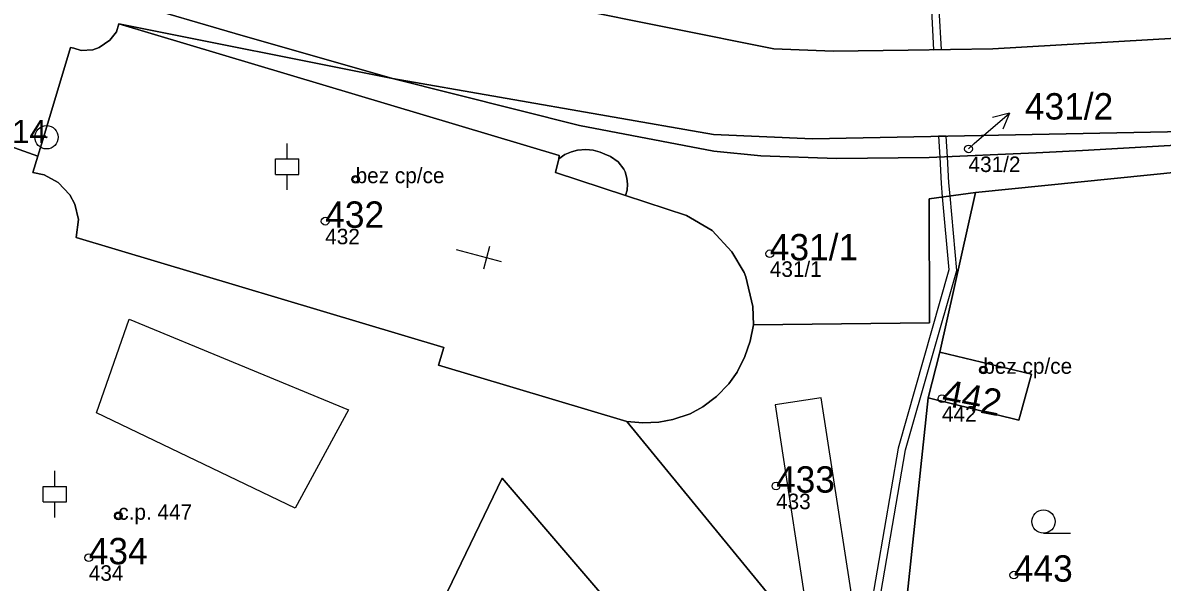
# Model space of a CAD drawing. Extents: x -878211 to -870363, y -1058464 to -1052522.
# Drawn here: x -874347.7 to -874274.3, y -1056266.2 to -1056230.1 of the extents above; entities that cross this region are included whole.
import ezdxf

# ---------------------------------------------------------------- set-up
doc = ezdxf.new("R2010")
doc.units = 0
for name, color, linetype in [('Definiční body', 7, 'Continuous'), ('Hranice parcel', 7, 'Continuous'), ('Parcelní čísla', 7, 'Continuous'), ('Polygon budovy', 7, 'Continuous'), ('Polygon parcely', 7, 'Continuous'), ('Pop  PČ popisy', 7, 'Continuous'), ('Vnitřní kresba', 7, 'Continuous'), ('Věcná břemena k části', 7, 'Continuous'), ('Značky bodu BP', 7, 'Continuous'), ('Značky budov', 7, 'Continuous'), ('Značky kultur', 7, 'Continuous')]:
    doc.layers.add(name, color=color, linetype=linetype)

msp = doc.modelspace()

# ---------------------------------------------------------------- linework, layer by layer
at = {"layer": 'Definiční body'}
for centre in [(-874286.76, -1056238.20994), (-874326.24, -1056240.16994), (-874328.2, -1056242.86994), (-874299.56, -1056244.96994), (-874285.81, -1056252.45994), (-874288.47, -1056254.30994), (-874299.16, -1056259.94994), (-874341.53, -1056261.86994), (-874343.43, -1056264.56994), (-874283.84, -1056265.68994)]:
    msp.add_circle(centre, 0.25, dxfattribs=at)
at = {"layer": 'Hranice parcel'}
for p, q in [((-874323.86, -1056233.66), (-874341.49, -1056230.14)), ((-874346.3, -1056239.89), (-874345.4, -1056240.37)), ((-874268.45, -1056239.22), (-874286.31, -1056241.01)), ((-874288.61, -1056251.31), (-874286.31, -1056241.01)), ((-874344.32, -1056241.77), (-874344.1, -1056242.76)), ((-874289.36, -1056254.25), (-874288.61, -1056251.31))]:
    msp.add_line(p, q, dxfattribs=at)
for points in [[(-874381.63, -1056222.09), (-874375.91, -1056222.24), (-874372.52, -1056221.85), (-874370.64, -1056221.63), (-874366.12, -1056221.55), (-874362.98, -1056222.19), (-874358.07, -1056223.68), (-874350.94, -1056225.82), (-874344.13, -1056227.82), (-874340.76, -1056228.8), (-874333.99, -1056230.76), (-874323.86, -1056233.66)], [(-874138.73, -1056245.44), (-874195.46, -1056234.16), (-874216.86, -1056231.45), (-874226.76, -1056230.39), (-874231.06, -1056230.07), (-874249.04, -1056229.65), (-874285.19, -1056231.75), (-874290.65, -1056231.84), (-874295.48, -1056231.91), (-874299.31, -1056231.75), (-874319.2, -1056227.74)], [(-874341.49, -1056230.14), (-874341.64, -1056230.65), (-874342.08, -1056231.2), (-874342.76, -1056231.68), (-874343.17, -1056231.81), (-874343.92, -1056231.86), (-874344.4, -1056231.72), (-874344.61, -1056231.66), (-874345.03, -1056233.1), (-874346.48, -1056237.9), (-874346.72, -1056238.67)], [(-874300.61, -1056249.55), (-874300.65, -1056248.38), (-874301.1, -1056246.45), (-874301.22, -1056246.17), (-874302.01, -1056244.85), (-874303.28, -1056243.47), (-874304.93, -1056242.51), (-874308.85, -1056241.22), (-874308.76, -1056240.88), (-874308.72, -1056240.49), (-874308.77, -1056240.09), (-874308.88, -1056239.69), (-874308.96, -1056239.52), (-874309.33, -1056239.05), (-874309.82, -1056238.69), (-874310.19, -1056238.54), (-874310.49, -1056238.41), (-874310.94, -1056238.29), (-874311.41, -1056238.24), (-874311.95, -1056238.29), (-874312.34, -1056238.39), (-874312.77, -1056238.58), (-874313.16, -1056238.84), (-874313.12, -1056238.63), (-874341.49, -1056230.14)], [(-874323.86, -1056233.66), (-874311.83, -1056236.7), (-874303.17, -1056238.36), (-874300.14, -1056238.65), (-874295.27, -1056238.83), (-874289.3, -1056238.77), (-874282.41, -1056238.47), (-874279.43, -1056238.31), (-874268.52, -1056237.68), (-874259.65, -1056237.18), (-874250.02, -1056236.74)], [(-874323.86, -1056233.66), (-874303.18, -1056237.27), (-874296.81, -1056237.55), (-874249.99, -1056236.64)], [(-874346.72, -1056238.67), (-874350.27, -1056237.4), (-874351.01, -1056239.87), (-874364.33, -1056234.3), (-874366.87, -1056236.52), (-874367.83, -1056237.12)], [(-874346.72, -1056238.67), (-874347.04, -1056239.72), (-874346.3, -1056239.89)], [(-874345.4, -1056240.37), (-874344.64, -1056241.16), (-874344.32, -1056241.77)], [(-874286.31, -1056241.01), (-874289.29, -1056241.43), (-874289.27, -1056249.43), (-874300.61, -1056249.55)], [(-874344.1, -1056242.76), (-874344.24, -1056243.93), (-874320.55, -1056251.02), (-874320.9, -1056252.16), (-874308.78, -1056255.79)], [(-874308.78, -1056255.79), (-874307.75, -1056255.88), (-874306.72, -1056255.83), (-874305.8, -1056255.66), (-874304.7, -1056255.29), (-874303.88, -1056254.84), (-874302.99, -1056254.18), (-874302.2, -1056253.36), (-874301.66, -1056252.6), (-874301.16, -1056251.6), (-874300.82, -1056250.61), (-874300.61, -1056249.55)], [(-874288.61, -1056251.31), (-874282.7, -1056252.74), (-874283.52, -1056255.71), (-874289.36, -1056254.25)], [(-874276.73, -1056293.45), (-874289.5, -1056277.42), (-874291.34, -1056272.88), (-874289.36, -1056254.25)], [(-874308.78, -1056255.79), (-874296.84, -1056270.35), (-874298.04, -1056271.46)], [(-874327.88, -1056285.85), (-874324.27, -1056278.68), (-874322.87, -1056275.88), (-874324.4, -1056275.21), (-874316.8, -1056259.44), (-874302.69, -1056275.93), (-874298.04, -1056271.46)]]:
    msp.add_lwpolyline(points, dxfattribs=at)
at = {"layer": 'Polygon budovy'}
for points in [[(-874341.49, -1056230.14), (-874341.64, -1056230.65), (-874342.08, -1056231.2), (-874342.76, -1056231.68), (-874343.17, -1056231.81), (-874343.92, -1056231.86), (-874344.4, -1056231.72), (-874344.61, -1056231.66), (-874345.03, -1056233.1), (-874346.48, -1056237.9), (-874346.72, -1056238.67), (-874347.04, -1056239.72), (-874346.3, -1056239.89), (-874345.4, -1056240.37), (-874344.64, -1056241.16), (-874344.32, -1056241.77), (-874344.1, -1056242.76), (-874344.24, -1056243.93), (-874320.55, -1056251.02), (-874320.9, -1056252.16), (-874308.78, -1056255.79), (-874307.75, -1056255.88), (-874306.72, -1056255.83), (-874305.8, -1056255.66), (-874304.7, -1056255.29), (-874303.88, -1056254.84), (-874302.99, -1056254.18), (-874302.2, -1056253.36), (-874301.66, -1056252.6), (-874301.16, -1056251.6), (-874300.82, -1056250.61), (-874300.61, -1056249.55), (-874300.65, -1056248.38), (-874301.1, -1056246.45), (-874301.22, -1056246.17), (-874302.01, -1056244.85), (-874303.28, -1056243.47), (-874304.93, -1056242.51), (-874308.85, -1056241.22), (-874313.37, -1056239.72), (-874313.16, -1056238.84), (-874313.12, -1056238.63)], [(-874330.14, -1056261.37), (-874342.93, -1056255.22), (-874340.83, -1056249.18), (-874326.69, -1056255.04)], [(-874289.36, -1056254.25), (-874283.52, -1056255.71), (-874282.7, -1056252.74), (-874288.61, -1056251.31)]]:
    msp.add_lwpolyline(points, close=True, dxfattribs=at)
msp.add_lwpolyline([(-874351.41, -1056267.18), (-874346.95, -1056269), (-874346.43, -1056267.66), (-874326.53, -1056275.97), (-874327.12, -1056277.53), (-874324.27, -1056278.68), (-874322.87, -1056275.88), (-874324.4, -1056275.21), (-874316.8, -1056259.44), (-874302.69, -1056275.93), (-874298.04, -1056271.46), (-874296.84, -1056270.35), (-874308.78, -1056255.79), (-874320.9, -1056252.16), (-874320.55, -1056251.02), (-874344.24, -1056243.93), (-874344.1, -1056242.76), (-874344.32, -1056241.77), (-874344.64, -1056241.16), (-874345.4, -1056240.37), (-874346.3, -1056239.89), (-874347.04, -1056239.72), (-874346.72, -1056238.67), (-874350.27, -1056237.4)], dxfattribs=at)
at = {"layer": 'Polygon parcely'}
for points in [[(-874249.04, -1056229.65), (-874285.19, -1056231.75), (-874290.65, -1056231.84), (-874295.48, -1056231.91), (-874299.31, -1056231.75), (-874319.2, -1056227.74), (-874331.69, -1056225.34), (-874345.62, -1056225.37), (-874368.52, -1056219.53), (-874375.26, -1056217.34), (-874390.07, -1056210.25), (-874397.44, -1056202.44)], [(-874391.91, -1056217.21), (-874385.55, -1056220.23), (-874381.63, -1056222.09), (-874375.91, -1056222.24), (-874372.52, -1056221.85), (-874370.64, -1056221.63), (-874366.12, -1056221.55), (-874362.98, -1056222.19), (-874358.07, -1056223.68), (-874350.94, -1056225.82), (-874344.13, -1056227.82), (-874340.76, -1056228.8), (-874333.99, -1056230.76), (-874323.86, -1056233.66), (-874303.18, -1056237.27), (-874296.81, -1056237.55), (-874249.99, -1056236.64)], [(-874319.2, -1056227.74), (-874299.31, -1056231.75), (-874295.48, -1056231.91), (-874290.65, -1056231.84), (-874285.19, -1056231.75), (-874249.04, -1056229.65)], [(-874350.27, -1056237.4), (-874346.72, -1056238.67), (-874346.48, -1056237.9), (-874345.03, -1056233.1), (-874344.61, -1056231.66), (-874344.4, -1056231.72), (-874343.92, -1056231.86), (-874343.17, -1056231.81), (-874342.76, -1056231.68), (-874342.08, -1056231.2), (-874341.64, -1056230.65), (-874341.49, -1056230.14), (-874323.86, -1056233.66), (-874333.99, -1056230.76), (-874340.76, -1056228.8)], [(-874268.52, -1056237.68), (-874279.43, -1056238.31), (-874282.41, -1056238.47), (-874289.3, -1056238.77), (-874295.27, -1056238.83), (-874300.14, -1056238.65), (-874303.17, -1056238.36), (-874311.83, -1056236.7), (-874323.86, -1056233.66), (-874341.49, -1056230.14), (-874313.12, -1056238.63), (-874313.16, -1056238.84), (-874312.77, -1056238.58), (-874312.34, -1056238.39), (-874311.95, -1056238.29), (-874311.41, -1056238.24), (-874310.94, -1056238.29), (-874310.49, -1056238.41), (-874310.19, -1056238.54), (-874309.82, -1056238.69), (-874309.33, -1056239.05), (-874308.96, -1056239.52), (-874308.88, -1056239.69), (-874308.77, -1056240.09), (-874308.72, -1056240.49), (-874308.76, -1056240.88), (-874308.85, -1056241.22), (-874304.93, -1056242.51), (-874303.28, -1056243.47), (-874302.01, -1056244.85), (-874301.22, -1056246.17), (-874301.1, -1056246.45), (-874300.65, -1056248.38), (-874300.61, -1056249.55), (-874289.27, -1056249.43), (-874289.29, -1056241.43), (-874286.31, -1056241.01), (-874268.45, -1056239.22)], [(-874353.92, -1056272.1), (-874336.8, -1056281.65), (-874327.88, -1056285.85), (-874324.27, -1056278.68), (-874322.87, -1056275.88), (-874324.4, -1056275.21), (-874316.8, -1056259.44), (-874302.69, -1056275.93), (-874298.04, -1056271.46), (-874296.84, -1056270.35), (-874308.78, -1056255.79), (-874320.9, -1056252.16), (-874320.55, -1056251.02), (-874344.24, -1056243.93), (-874344.1, -1056242.76), (-874344.32, -1056241.77), (-874344.64, -1056241.16), (-874345.4, -1056240.37), (-874346.3, -1056239.89), (-874347.04, -1056239.72), (-874346.72, -1056238.67), (-874350.27, -1056237.4)], [(-874291.34, -1056272.88), (-874289.36, -1056254.25), (-874288.61, -1056251.31), (-874286.31, -1056241.01), (-874289.29, -1056241.43), (-874289.27, -1056249.43), (-874300.61, -1056249.55), (-874300.82, -1056250.61), (-874301.16, -1056251.6), (-874301.66, -1056252.6), (-874302.2, -1056253.36), (-874302.99, -1056254.18), (-874303.88, -1056254.84), (-874304.7, -1056255.29), (-874305.8, -1056255.66), (-874306.72, -1056255.83), (-874307.75, -1056255.88), (-874308.78, -1056255.79), (-874296.84, -1056270.35)]]:
    msp.add_lwpolyline(points, dxfattribs=at)
for points in [[(-874307.75, -1056255.88), (-874306.72, -1056255.83), (-874305.8, -1056255.66), (-874304.7, -1056255.29), (-874303.88, -1056254.84), (-874302.99, -1056254.18), (-874302.2, -1056253.36), (-874301.66, -1056252.6), (-874301.16, -1056251.6), (-874300.82, -1056250.61), (-874300.61, -1056249.55), (-874300.65, -1056248.38), (-874301.1, -1056246.45), (-874301.22, -1056246.17), (-874302.01, -1056244.85), (-874303.28, -1056243.47), (-874304.93, -1056242.51), (-874308.85, -1056241.22), (-874308.76, -1056240.88), (-874308.72, -1056240.49), (-874308.77, -1056240.09), (-874308.88, -1056239.69), (-874308.96, -1056239.52), (-874309.33, -1056239.05), (-874309.82, -1056238.69), (-874310.19, -1056238.54), (-874310.49, -1056238.41), (-874310.94, -1056238.29), (-874311.41, -1056238.24), (-874311.95, -1056238.29), (-874312.34, -1056238.39), (-874312.77, -1056238.58), (-874313.16, -1056238.84), (-874313.12, -1056238.63), (-874341.49, -1056230.14), (-874341.64, -1056230.65), (-874342.08, -1056231.2), (-874342.76, -1056231.68), (-874343.17, -1056231.81), (-874343.92, -1056231.86), (-874344.4, -1056231.72), (-874344.61, -1056231.66), (-874345.03, -1056233.1), (-874346.48, -1056237.9), (-874346.72, -1056238.67), (-874347.04, -1056239.72), (-874346.3, -1056239.89), (-874345.4, -1056240.37), (-874344.64, -1056241.16), (-874344.32, -1056241.77), (-874344.1, -1056242.76), (-874344.24, -1056243.93), (-874320.55, -1056251.02), (-874320.9, -1056252.16), (-874308.78, -1056255.79)], [(-874249.99, -1056236.64), (-874296.81, -1056237.55), (-874303.18, -1056237.27), (-874323.86, -1056233.66), (-874311.83, -1056236.7), (-874303.17, -1056238.36), (-874300.14, -1056238.65), (-874295.27, -1056238.83), (-874289.3, -1056238.77), (-874282.41, -1056238.47), (-874279.43, -1056238.31), (-874268.52, -1056237.68), (-874259.65, -1056237.18), (-874250.02, -1056236.74)], [(-874289.36, -1056254.25), (-874291.34, -1056272.88), (-874289.5, -1056277.42), (-874276.73, -1056293.45), (-874272.8, -1056295.72), (-874271.61, -1056263.18), (-874271.03, -1056256.17), (-874270.37, -1056251.29), (-874270.09, -1056249.07), (-874268.45, -1056239.22), (-874286.31, -1056241.01), (-874288.61, -1056251.31), (-874282.7, -1056252.74), (-874283.52, -1056255.71)], [(-874288.61, -1056251.31), (-874289.36, -1056254.25), (-874283.52, -1056255.71), (-874282.7, -1056252.74)], [(-874306.56, -1056294.46), (-874289.1, -1056297.26), (-874283.74, -1056298.08), (-874277.91, -1056300.31), (-874276.8, -1056300.85), (-874278.15, -1056298.07), (-874286.21, -1056286.78), (-874296.06, -1056274.02), (-874298.04, -1056271.46), (-874302.69, -1056275.93), (-874316.8, -1056259.44), (-874324.4, -1056275.21), (-874322.87, -1056275.88), (-874324.27, -1056278.68), (-874327.88, -1056285.85)]]:
    msp.add_lwpolyline(points, close=True, dxfattribs=at)
at = {"layer": 'Pop  PČ popisy'}
for p, q in [((-874286.39, -1056237.87), (-874284.125, -1056235.901)), ((-874284.125, -1056235.901), (-874285.209, -1056236.18)), ((-874284.125, -1056235.901), (-874284.552, -1056236.936)), ((-874286.76, -1056238.2), (-874286.39, -1056237.87))]:
    msp.add_line(p, q, dxfattribs=at)
at = {"layer": 'Vnitřní kresba'}
for p, q in [((-874313.16, -1056238.84), (-874313.37, -1056239.72)), ((-874313.37, -1056239.72), (-874308.85, -1056241.22)), ((-874342.93, -1056255.22), (-874340.83, -1056249.18)), ((-874340.83, -1056249.18), (-874326.69, -1056255.04)), ((-874330.14, -1056261.37), (-874342.93, -1056255.22)), ((-874326.69, -1056255.04), (-874330.14, -1056261.37))]:
    msp.add_line(p, q, dxfattribs=at)
at = {"layer": 'Věcná břemena k části'}
for points in [[(-874289.15, -1056229.26), (-874289.01, -1056231.81), (-874288.51, -1056231.8), (-874288.66, -1056229.23)], [(-874272.2, -1056303.01), (-874296.43, -1056272.77), (-874294.99, -1056271.65), (-874293.11, -1056271), (-874290.82, -1056257.62), (-874287.52, -1056246.04), (-874287.95, -1056241.24), (-874288.03, -1056240.39), (-874288.12, -1056238.72), (-874288.2, -1056237.38), (-874288.7, -1056237.39), (-874288.62, -1056238.74), (-874288.53, -1056240.43), (-874288.45, -1056241.31), (-874288.02, -1056246), (-874291.3, -1056257.5), (-874293.55, -1056270.62), (-874295.23, -1056271.21), (-874297.11, -1056272.66), (-874296.06, -1056274.02), (-874290.73, -1056280.93), (-874272.73, -1056303.14)]]:
    msp.add_lwpolyline(points, dxfattribs=at)
msp.add_lwpolyline([(-874296.84, -1056270.35), (-874298.04, -1056271.46), (-874296.06, -1056274.02), (-874294.45, -1056272.58), (-874293.62, -1056271.37), (-874296.26, -1056254.25), (-874299.22, -1056254.71)], close=True, dxfattribs=at)
at = {"layer": 'Značky bodu BP'}
for radius in [0.75, 0.03]:
    msp.add_circle((-874346.15, -1056237.45982), radius, dxfattribs=at)
at = {"layer": 'Značky budov'}
for p, q in [((-874316.852, -1056245.496), (-874319.75, -1056244.72)), ((-874317.625, -1056244.512), (-874318.014, -1056245.963))]:
    msp.add_line(p, q, dxfattribs=at)
for centre in [(-874326.2468, -1056240.16916), (-874285.8168, -1056252.45916), (-874341.5368, -1056261.86916)]:
    msp.add_circle(centre, 0.175, dxfattribs=at)
at = {"layer": 'Značky kultur'}
for p, q in [((-874330.66, -1056238.851), (-874330.66, -1056237.85)), ((-874331.411, -1056238.851), (-874329.909, -1056238.851)), ((-874331.411, -1056239.852), (-874331.411, -1056238.851)), ((-874329.909, -1056239.852), (-874329.909, -1056238.851)), ((-874331.411, -1056239.852), (-874329.909, -1056239.852)), ((-874330.66, -1056240.85), (-874330.66, -1056239.852)), ((-874345.61, -1056259.971), (-874345.61, -1056258.97)), ((-874346.361, -1056259.971), (-874344.859, -1056259.971)), ((-874346.361, -1056260.972), (-874346.361, -1056259.971)), ((-874344.859, -1056260.972), (-874344.859, -1056259.971)), ((-874346.361, -1056260.972), (-874344.859, -1056260.972)), ((-874345.61, -1056261.97), (-874345.61, -1056260.972)), ((-874281.933, -1056262.99), (-874280.183, -1056262.99))]:
    msp.add_line(p, q, dxfattribs=at)
msp.add_circle((-874281.93286, -1056262.23981), 0.75, dxfattribs=at)

# ---------------------------------------------------------------- texts
at = {"layer": 'Definiční body'}
for s, p in [('431/2', (-874286.76, -1056239.699)), ('bez cp/ce', (-874326.24, -1056240.419)), ('432', (-874328.2, -1056244.359)), ('431/1', (-874299.56, -1056246.459)), ('bez cp/ce', (-874285.81, -1056252.71)), ('442', (-874288.47, -1056255.799)), ('433', (-874299.16, -1056261.439)), ('c.p. 447', (-874341.53, -1056262.12)), ('434', (-874343.43, -1056266.059))]:
    msp.add_text(s, height=0.999996, dxfattribs=at).set_placement(p)
at = {"layer": 'Parcelní čísla'}
for s, p in [('431/2', (-874283.13, -1056236.314)), ('432', (-874328.2, -1056243.295)), ('431/1', (-874299.56, -1056245.395)), ('433', (-874299.16, -1056260.375)), ('434', (-874343.43, -1056264.995)), ('443', (-874283.84, -1056266.115))]:
    msp.add_text(s, height=1.699998, dxfattribs=at).set_placement(p)
msp.add_text('442', height=1.699998, rotation=349, dxfattribs=at).set_placement((-874288.551, -1056254.727))
at = {"layer": 'Značky bodu BP'}
msp.add_text('1414', height=1.5, dxfattribs=at).set_placement((-874350.599, -1056237.835))

doc.saveas('drawing.dxf')
